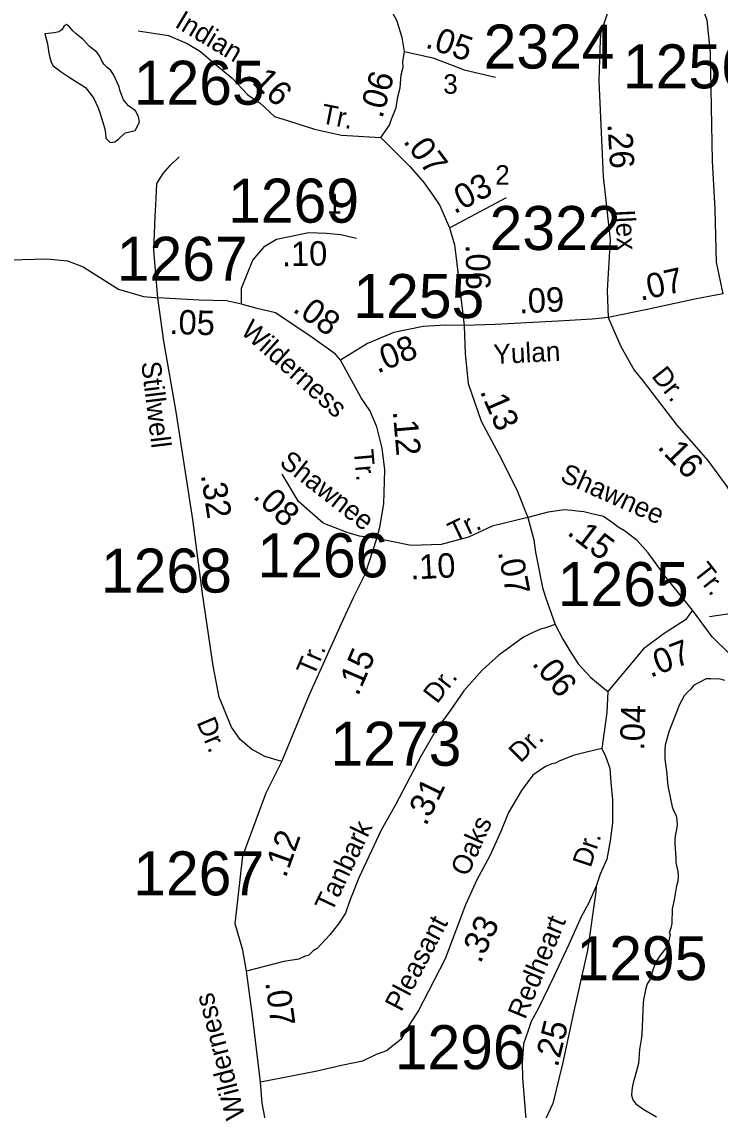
# Model space of a CAD drawing. Extents: x 1945482 to 2853149, y 66427 to 1015778.
# Drawn here: x 2325904 to 2328246, y 144036 to 147688 of the extents above; entities that cross this region are included whole.
import ezdxf

# ---------------------------------------------------------------- set-up
doc = ezdxf.new("R2010")
doc.units = 0
for name, color, linetype in [('Old_Level_11', 7, 'Continuous'), ('Old_Level_17', 7, 'Continuous'), ('Old_Level_32', 7, 'Continuous'), ('Old_Level_35', 7, 'Continuous'), ('Old_Level_60', 7, 'Continuous'), ('Old_Level_8', 7, 'Continuous')]:
    doc.layers.add(name, color=color, linetype=linetype)

msp = doc.modelspace()

# ---------------------------------------------------------------- linework, layer by layer
at = {"layer": 'Old_Level_32'}
msp.add_line((2327338.1, 146997.1), (2327529.6, 147098.6), dxfattribs=at)
for points in [[(2328074.9, 147962.2), (2328005.4, 147901.4), (2327925.1, 147808), (2327868.6, 147717.8), (2327845.1, 147647.2), (2327842.8, 147596.9), (2327839.3, 147489.5), (2327846.4, 147316.8), (2327854.2, 147169.1), (2327876.7, 146956), (2327867.1, 146786.4), (2327870.4, 146695.9)], [(2328074.9, 147962.2), (2328126.7, 147872.1), (2328165.8, 147797.8), (2328201.7, 147692.9), (2328212, 147583.3), (2328219.2, 147221), (2328228.5, 147057.8), (2328232.6, 146881.2), (2328255, 146775.7)], [(2327187.8, 147588.6), (2327179.1, 147634.8), (2327161.3, 147692.7), (2327140.3, 147731.5), (2327117.7, 147788.1), (2327090.2, 147854.4), (2327051.4, 147940.1)], [(2326294.5, 147657.4), (2326396, 147642.4), (2326458.7, 147615.5), (2326503.5, 147588.7), (2326545.2, 147552.8), (2326610, 147499.3), (2326661.7, 147443.2), (2326703.7, 147415.2), (2326751.2, 147370.6), (2326798.9, 147355.7), (2326885.2, 147327.5), (2326975.7, 147308.1), (2327108.4, 147299.3)], [(2327108.4, 147299.3), (2327136.9, 147340.8), (2327143.8, 147361.5), (2327156.3, 147390.9), (2327160, 147400.3), (2327164.8, 147435.9), (2327172.6, 147466.6), (2327175.8, 147510.3), (2327182.5, 147535.6), (2327182.3, 147553.9), (2327187.8, 147588.6)], [(2327187.8, 147588.6), (2327282.5, 147566.9), (2327347.2, 147542.6), (2327387.6, 147526.4), (2327492.6, 147502.2)], [(2327108.4, 147299.3), (2327206.9, 147201.4), (2327252.2, 147148.9), (2327284.5, 147102.5), (2327306.2, 147071.1), (2327338.1, 146997.1)], [(2326641.1, 146741.1), (2326641, 146794.1), (2326678.4, 146888.4), (2326719.6, 146935.3), (2326758.4, 146958.8), (2326806.9, 146968.5), (2326865.1, 146980.6), (2326925.4, 146978.5), (2326973.8, 146974.1), (2327026.1, 146962.4)], [(2327338.1, 146997.1), (2327354.7, 146939.6), (2327360.1, 146904), (2327387.2, 146668.7)], [(2326641.1, 146741.1), (2326590, 146751.8), (2326498.5, 146754.5), (2326360.2, 146761.8)], [(2326776.1, 145206.4), (2326718.7, 145223.6), (2326673.8, 145247.8), (2326636.4, 145280.4), (2326606.9, 145321.3), (2326566.4, 145421.9), (2326545.4, 145527), (2326509.8, 145769.6), (2326477.5, 146018.6), (2326421.4, 146379), (2326380.2, 146616.7), (2326360.2, 146761.8)], [(2328255, 146775.7), (2328161.4, 146757.7), (2328001.2, 146723.1), (2327870.4, 146695.9)], [(2326973, 146553.2), (2326956.2, 146573.4), (2326878, 146629.1), (2326755.2, 146711.1), (2326693.8, 146726.2), (2326641.1, 146741.1)], [(2327870.4, 146695.9), (2327816.6, 146689.9), (2327702.4, 146684), (2327491.7, 146672.1), (2327387.2, 146668.7)], [(2327870.4, 146695.9), (2327912.8, 146599), (2327957.6, 146519.2), (2327987.3, 146482.1), (2328100.7, 146334.9), (2328204.4, 146216.4), (2328268.9, 146129.3), (2328359.8, 145978.2)], [(2327387.2, 146668.7), (2327325.5, 146670.6), (2327250.4, 146665.5), (2327151.9, 146645.4), (2327062.9, 146608.9), (2326973, 146553.2)], [(2327387.2, 146668.7), (2327390.8, 146574.2), (2327401.3, 146474.6), (2327444.2, 146348.5), (2327505.2, 146235), (2327563.6, 146117.2), (2327601.4, 146024.8)], [(2327094.4, 145954.1), (2327104.9, 145992.8), (2327117.8, 146070.4), (2327121.1, 146185.2), (2327113, 146258), (2327095.2, 146329.2), (2327071, 146384.1), (2327041.9, 146426.2), (2326973, 146553.2)], [(2327094.4, 145954.1), (2327037, 145962), (2326995, 145975), (2326914.2, 146005.7), (2326831.8, 146078.5), (2326777.5, 146170.2)], [(2328152.9, 145714.1), (2328064, 145824.7), (2328004.2, 145906.5), (2327967.6, 145947.7), (2327924.8, 145980.4), (2327904.4, 145992.4), (2327888.5, 146004.3), (2327854.5, 146028.5), (2327820.6, 146036.3), (2327788.7, 146044.3), (2327766.8, 146046.3), (2327748.8, 146048.3), (2327722.9, 146050.3), (2327669, 146042.3), (2327601.4, 146024.8)], [(2327601.4, 146024.8), (2327481.5, 145996), (2327402.3, 145958.8), (2327310.2, 145934.6), (2327210, 145931.3), (2327094.4, 145954.1)], [(2327601.4, 146024.8), (2327621.2, 145950.5), (2327627.1, 145908.5), (2327650.1, 145789.7), (2327660.7, 145757.8), (2327692.7, 145665.6)], [(2326776.1, 145206.4), (2326868.6, 145431.6), (2326976.2, 145669.3), (2327017.1, 145758.8), (2327056.4, 145837.5), (2327094.4, 145954.1)], [(2328152.9, 145714.1), (2328129.3, 145681.4), (2328054.4, 145634), (2327989.1, 145584), (2327869.6, 145440.9)], [(2328643.4, 145589.5), (2328604.6, 145553.2), (2328570.7, 145533.3), (2328534.8, 145509.3), (2328492.9, 145479.4), (2328474.9, 145477.4), (2328430.6, 145477.3), (2328383.2, 145483.4), (2328333.3, 145511.3), (2328277.5, 145567.2), (2328219.6, 145625.1), (2328152.9, 145714.1)], [(2327692.7, 145665.6), (2327656.7, 145654), (2327643.4, 145650), (2327612.8, 145636.7), (2327586.2, 145623.4), (2327503.8, 145563.5), (2327447.9, 145512.9), (2327386.3, 145443.8), (2327341.5, 145378), (2327293.8, 145312.3), (2327243, 145225.7), (2327157.6, 145061.2), (2327109.5, 144976.1), (2327059.8, 144870.3), (2327034.1, 144815.7), (2327003.7, 144740.3), (2326989.2, 144697), (2326965.6, 144661.8), (2326954.3, 144645.6), (2326936.5, 144624.6), (2326894.5, 144579.3), (2326881.5, 144571.2), (2326867, 144556.7), (2326852.5, 144551.8), (2326833.1, 144543.7), (2326783, 144535.7), (2326657.6, 144502.4)], [(2327692.7, 145665.6), (2327717.9, 145616.7), (2327741.8, 145578.1), (2327769.8, 145534.2), (2327812.3, 145487.6), (2327869.6, 145440.9)], [(2327869.6, 145440.9), (2327865.5, 145370.5), (2327848.7, 145249.6)], [(2327848.7, 145249.6), (2327797.7, 145237.9), (2327752.5, 145226.6), (2327705.9, 145207.9), (2327694, 145201.3), (2327682, 145198), (2327660.1, 145190), (2327618.2, 145160), (2327580.3, 145109.2), (2327535.9, 145035.5), (2327510.3, 144971.3), (2327473.4, 144889.5), (2327430.1, 144809.3), (2327391.6, 144725.9), (2327323.6, 144544.6), (2327266.9, 144434.1), (2327234.1, 144371.4), (2327204.2, 144323.6), (2327175.3, 144274.1), (2327126.8, 144235.2), (2327092.9, 144223.1), (2327046.8, 144201.3), (2326976.5, 144186.7), (2326894.1, 144167.3), (2326704.6, 144131.1)], [(2327848.7, 145249.6), (2327861.5, 145223.9), (2327875.5, 145184), (2327879.5, 145136.1), (2327885.5, 145078.2), (2327885.5, 145000.4), (2327877.5, 144940.5), (2327865.5, 144878.6), (2327843.6, 144828.7), (2327830.2, 144787.9), (2327804.2, 144729.8), (2327780.3, 144685), (2327738.5, 144592.4), (2327687.8, 144484.9), (2327636.5, 144378.5), (2327612.3, 144334), (2327602.2, 144303.7), (2327586.6, 144258.7), (2327581.8, 144195.6), (2327583.4, 144145.5), (2327597.2, 143964.9)], [(2326657.6, 144502.4), (2326645.5, 144573.9), (2326619.7, 144661.8), (2326645.6, 144889.8), (2326723.2, 145101.7), (2326776.1, 145206.4)], [(2326704.6, 144131.1), (2326677.9, 144354.5), (2326657.6, 144502.4)], [(2326755.4, 143772.9), (2326729.2, 143961.1), (2326709.8, 144060.6), (2326704.6, 144131.1)]]:
    msp.add_lwpolyline(points, dxfattribs=at)
at = {"layer": 'Old_Level_35'}
for points in [[(2323599.6, 147755.1), (2323783.3, 147614.4), (2324051.6, 147402.8), (2324204.2, 147287.1), (2324308.7, 147226.9), (2324418.6, 147185.3), (2324635, 147125.9), (2324895.2, 147068.2), (2325127.2, 147019.3), (2325350.9, 146980.2), (2325562.4, 146944.6), (2325731.4, 146919.1), (2325822.6, 146888.6), (2325988.5, 146893.2), (2326057, 146886), (2326109.7, 146866.1), (2326177.3, 146822.9), (2326228.8, 146790.8), (2326311.8, 146766.1), (2326349.7, 146763.4), (2326360.2, 146761.8)], [(2326360.2, 146761.8), (2326346.6, 146920.6), (2326351.4, 147035.2), (2326354.4, 147094.9), (2326357.3, 147145.7), (2326378.2, 147178.6), (2326402.1, 147205.5), (2326432, 147235.3)], [(2328474.3, 145813.2), (2328377.2, 145737.2), (2328292.5, 145703.9), (2328210.5, 145691.2)], [(2327830.2, 144787.9), (2327829.3, 144769.3), (2327801, 144571.9), (2327754.9, 144368.2), (2327717.8, 144192.5), (2327685, 144059.3), (2327659.5, 144004.2)]]:
    msp.add_lwpolyline(points, dxfattribs=at)
at = {"layer": 'Old_Level_60'}
for points in [[(2326200.6, 147282.5), (2326215.6, 147285.4), (2326228.8, 147293.7), (2326250.8, 147315.8), (2326284.4, 147322.8), (2326299.3, 147351.4), (2326295.6, 147370), (2326285.7, 147388.7), (2326262, 147406.1), (2326245.1, 147426), (2326234.1, 147454.7), (2326230.8, 147470.1), (2326211.3, 147511.5), (2326202.1, 147524.4), (2326190.3, 147534.4), (2326179.3, 147545.3), (2326170.8, 147558.9), (2326165.1, 147573.5), (2326156.1, 147585.9), (2326131.3, 147604.7), (2326110.3, 147628.3), (2326086.3, 147647.3), (2326075.3, 147658), (2326065.6, 147669.9), (2326053.8, 147679.1), (2326046.1, 147674.3), (2326038.8, 147661), (2326028.6, 147654.5), (2326013.8, 147651), (2325981.8, 147647.8), (2325990.3, 147614.4), (2325994.3, 147582.9), (2325997.8, 147567.6), (2326002.3, 147553), (2326009.8, 147539.7), (2326035.6, 147520.3), (2326062.6, 147501.9), (2326117.6, 147467), (2326136.6, 147443.2), (2326145.3, 147430.3), (2326158.8, 147401.1), (2326164.8, 147386.6), (2326182.6, 147328.5), (2326185.3, 147313.7), (2326186.3, 147298), (2326200.6, 147282.5)], [(2328261.7, 145477.8), (2328246, 145482.5), (2328215, 145484.1), (2328199.5, 145483.3), (2328170.7, 145469.5), (2328157, 145461.3), (2328148, 145449.3), (2328136, 145438.8), (2328125.5, 145426.6), (2328109.2, 145397.4), (2328074.2, 145305.5), (2328061.7, 145261.5), (2328060.5, 145246.4), (2328060.7, 145214.3), (2328067.5, 145166.2), (2328069.5, 145133.7), (2328071.7, 145118.6), (2328085.5, 145054.6), (2328091, 145040.1), (2328098, 145025.2), (2328100.7, 145010.4), (2328101.7, 144993.6), (2328100, 144978.3), (2328096.5, 144962.1), (2328094.5, 144946.6), (2328094.5, 144931.5), (2328097, 144883.6), (2328097, 144868), (2328103.5, 144837.6), (2328105.5, 144820.6), (2328104.5, 144804.5), (2328100, 144789.2), (2328092, 144741.8), (2328085.2, 144711.7), (2328084, 144662.5), (2328080.5, 144647.6), (2328075, 144630.7)], [(2328075, 144630.7), (2328078.5, 144625.9), (2328075.5, 144610.7), (2328071.5, 144595.9), (2328064.5, 144582.5), (2328055.7, 144569.7), (2328045.5, 144557.8), (2328029.5, 144532.2), (2328018.7, 144503.1), (2328015, 144488.5), (2328009.7, 144473.7), (2328001, 144460), (2327996.7, 144445.3), (2327989.7, 144413.4), (2327987.5, 144397.4), (2327983, 144289.3), (2327981.2, 144273.2), (2327976, 144239.8), (2327972.2, 144192.8), (2327960, 144147.6), (2327955, 144133.3), (2327951.5, 144118), (2327949.7, 144102.3), (2327949.2, 144086.9), (2327953, 144070.8), (2327963.2, 144057.8), (2327990.5, 144038.6), (2328032.7, 144013.9)]]:
    msp.add_lwpolyline(points, dxfattribs=at)

# ---------------------------------------------------------------- texts
at = {"layer": 'Old_Level_11'}
for s, rotation, p in [('Indian', 329.0159, (2326413.7, 147672.8)), ('Tr.', 348.6818, (2326903.6, 147348.9)), ('Ilex', 272.746, (2327894.5, 147056.6)), ('Wilderness', 318.0768, (2326634.8, 146645.1)), ('Yulan', 2.9268, (2327487.3, 146539.4)), ('Stillwell', 276.9828, (2326304.2, 146545.1)), ('Dr.', 308.3953, (2328013.3, 146498.9)), ('Tr.', 274.9468, (2327017.4, 146251.1)), ('Shawnee', 321.9064, (2326764.4, 146203)), ('Shawnee', 336.0636, (2327705.4, 146148.5)), ('Tr.', 25.5604, (2327353.6, 145942.7)), ('Tr.', 308.2549, (2328152.7, 145841.6)), ('Tr.', 66.8252, (2326882.9, 145488.7)), ('Dr.', 52.3278, (2327296.9, 145397.2)), ('Dr.', 292.9053, (2326489.3, 145338)), ('Dr.', 45.0222, (2327576.6, 145199)), ('Tanbark', 64.5541, (2326943.2, 144697.3)), ('Oaks', 66.0221, (2327399.4, 144817.3)), ('Dr.', 71.5783, (2327811.4, 144847.6)), ('Pleasant', 62.3725, (2327176.6, 144363.7)), ('Redheart', 67.5364, (2327591.9, 144338.4)), ('Wilderness', 104.5673, (2326653.6, 144014.9))]:
    msp.add_text(s, height=65.62, rotation=rotation, dxfattribs=at).set_placement(p)
for s, p in [('3', (2327317.3, 147446.4)), ('2', (2327491.6, 147141.4)), ('1', (2326928.1, 147044.4))]:
    msp.add_text(s, height=65.6, dxfattribs=at).set_placement(p)
at = {"layer": 'Old_Level_17'}
for s, rotation, p in [('.05', 341.3905, (2327254.1, 147602.7)), ('.16', 316.5507, (2326651.2, 147503.6)), ('.06', 74.4145, (2327112.7, 147361.1)), ('.26', 273.5751, (2327868, 147345.3)), ('.07', 306.9054, (2327180.8, 147286.5)), ('.03', 27.7039, (2327354.5, 147041.7)), ('.10', 1.1084, (2326776.9, 146867.6)), ('.06', 270.6209, (2327392.5, 146940.7)), ('.07', 12.7644, (2327979.1, 146751.6)), ('.09', 2.9268, (2327572.5, 146709.2)), ('.08', 324.6965, (2326809, 146718.1)), ('.05', 358.2904, (2326398.1, 146640.6)), ('.08', 22.0315, (2327096.5, 146507.3)), ('.13', 293.3897, (2327439.3, 146448.4)), ('.12', 274.9468, (2327148, 146381.2)), ('.16', 314.0464, (2328032.7, 146259.2)), ('.32', 278.8375, (2326504.1, 146167.7)), ('.08', 316.4898, (2326676.5, 146092.7)), ('.15', 322.5208, (2327729.2, 145969.8)), ('.10', 3.0134, (2327208, 145816.5)), ('.07', 281.0946, (2327500.3, 145909.1)), ('.07', 20.983, (2328012, 145486.8)), ('.15', 66.8252, (2327031.3, 145422.8)), ('.06', 308.7773, (2327612.3, 145534)), ('.04', 88.231, (2327991.4, 145242.6)), ('.31', 64.1734, (2327259.4, 144987.2)), ('.12', 70.3631, (2326789.2, 144813.3)), ('.33', 64.5541, (2327441.7, 144525.8)), ('.07', 277.6682, (2326720.2, 144465.2)), ('.25', 76.3693, (2327701.2, 144178.1))]:
    msp.add_text(s, height=82.02, rotation=rotation, dxfattribs=at).set_placement(p)
at = {"layer": 'Old_Level_8'}
for s, p in [('2324', (2327452.6, 147531)), ('1256', (2327919.9, 147464.6)), ('1265', (2326279.4, 147409.6)), ('1269', (2326595.9, 147014)), ('2322', (2327472.7, 146922.3)), ('1267', (2326222.4, 146819)), ('1255', (2327015.8, 146694)), ('1266', (2326694.4, 145824.1)), ('1268', (2326169.5, 145773)), ('1265', (2327701.2, 145727.7)), ('1273', (2326939.1, 145191.9)), ('1267', (2326277.7, 144757.2)), ('1295', (2327764.1, 144472.6)), ('1296', (2327154.6, 144174.1))]:
    msp.add_text(s, height=147.64, dxfattribs=at).set_placement(p)

doc.saveas('drawing.dxf')
